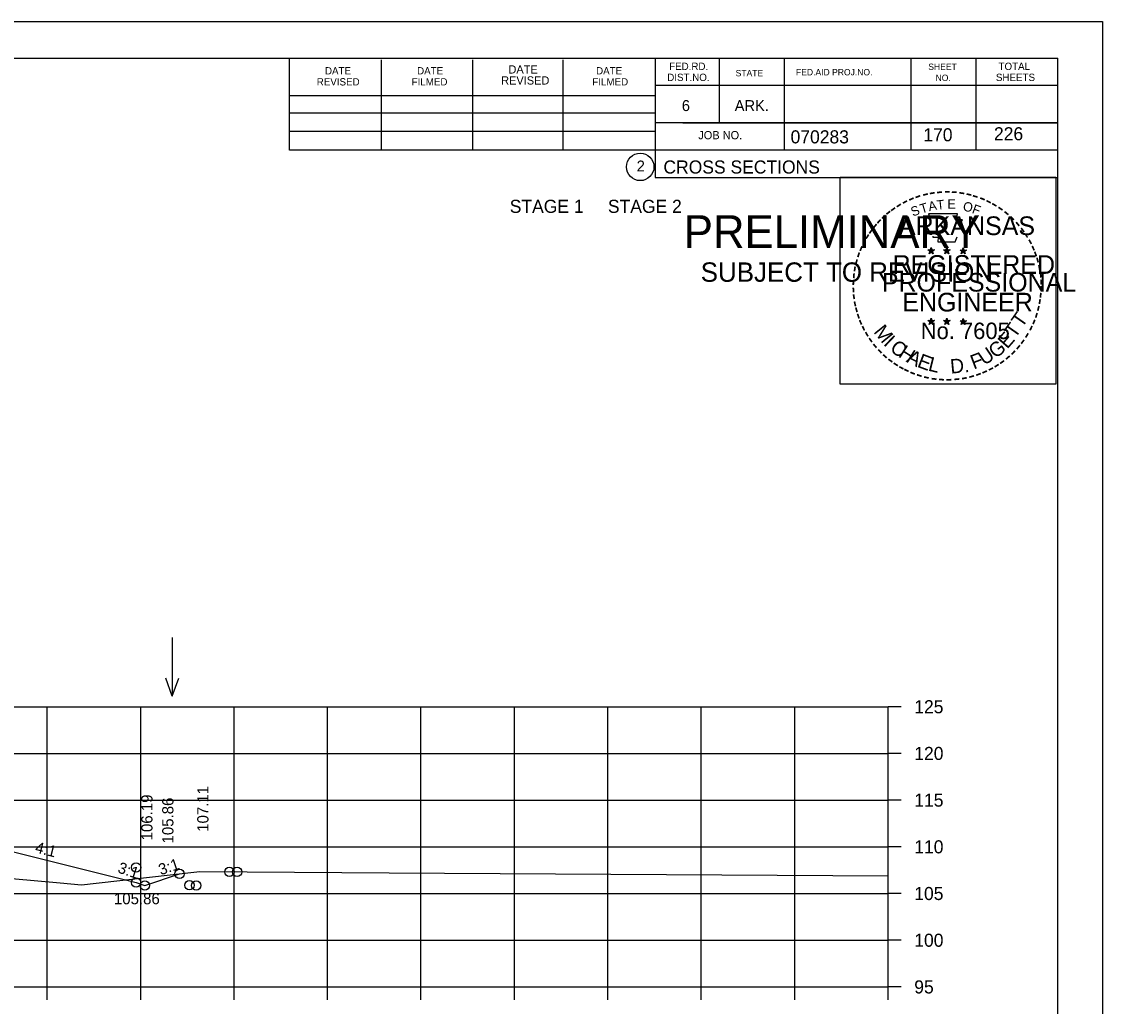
# Model space of a CAD drawing. Extents: x 1175611 to 1176402, y -433344 to -416213.
# Drawn here: x 1175828.2 to 1175943.9, y -428328.9 to -428223.4 of the extents above; entities that cross this region are included whole.
import ezdxf

# ---------------------------------------------------------------- set-up
doc = ezdxf.new("R2010")
doc.units = 0
for name, color, linetype in [('Default', 7, 'Continuous'), ('R_Axis', 7, 'Continuous'), ('R_Axis Annot', 7, 'Continuous'), ('R_Border', 7, 'Continuous'), ('R_Border Notes', 7, 'Continuous'), ('R_Border PE', 7, 'Continuous'), ('R_Border Prem', 7, 'Continuous'), ('R_Exist Surface', 7, 'Continuous'), ('R_Fin Surface', 7, 'Continuous'), ('R_Grid', 7, 'Continuous'), ('R_No Plot', 7, 'Continuous'), ('R_Water Annot', 7, 'Continuous'), ('R_Xsect Elev', 7, 'Continuous'), ('R_Xsect Slope', 7, 'Continuous')]:
    doc.layers.add(name, color=color, linetype=linetype)

msp = doc.modelspace()

# ---------------------------------------------------------------- linework, layer by layer
at = {"layer": 'R_Axis'}
for p, q in [((1175920.97, -428326.78), (1175920.97, -428296.78)), ((1175922.37, -428296.78), (1175920.97, -428296.78)), ((1175922.37, -428301.78), (1175920.97, -428301.78)), ((1175922.37, -428306.78), (1175920.97, -428306.78)), ((1175922.37, -428311.78), (1175920.97, -428311.78)), ((1175922.37, -428316.78), (1175920.97, -428316.78)), ((1175922.37, -428321.78), (1175920.97, -428321.78)), ((1175640.97, -428326.78), (1175920.97, -428326.78)), ((1175830.97, -428328.18), (1175830.97, -428326.78)), ((1175840.97, -428328.18), (1175840.97, -428326.78)), ((1175850.97, -428328.18), (1175850.97, -428326.78)), ((1175860.97, -428328.18), (1175860.97, -428326.78)), ((1175870.97, -428328.18), (1175870.97, -428326.78)), ((1175880.97, -428328.18), (1175880.97, -428326.78)), ((1175890.97, -428328.18), (1175890.97, -428326.78)), ((1175900.97, -428328.18), (1175900.97, -428326.78)), ((1175910.97, -428328.18), (1175910.97, -428326.78)), ((1175920.97, -428328.18), (1175920.97, -428326.78)), ((1175922.37, -428326.78), (1175920.97, -428326.78))]:
    msp.add_line(p, q, dxfattribs=at)
at = {"layer": 'R_Border'}
for p, q in [((1175622.97, -428227.32), (1175939.15, -428227.32)), ((1175856.89, -428237.2), (1175856.89, -428227.32)), ((1175866.75, -428237.2), (1175866.75, -428227.52)), ((1175876.51, -428237.2), (1175876.51, -428227.52)), ((1175886.19, -428237.2), (1175886.19, -428227.52)), ((1175896.05, -428227.32), (1175896.05, -428240.12)), ((1175902.89, -428227.32), (1175902.89, -428234.26)), ((1175909.83, -428227.32), (1175909.83, -428237.2)), ((1175923.41, -428227.32), (1175923.41, -428237.2)), ((1175930.35, -428227.32), (1175930.35, -428237.2)), ((1175939.15, -428432.78), (1175939.15, -428227.32)), ((1175939.15, -428230.26), (1175896.05, -428230.26)), ((1175939.15, -428230.24), (1175939.15, -428230.24)), ((1175856.89, -428231.34), (1175896.05, -428231.34)), ((1175856.89, -428233.2), (1175896.05, -428233.2)), ((1175939.15, -428234.26), (1175896.05, -428234.26)), ((1175899.01, -428234.26), (1175939.15, -428234.26)), ((1175856.89, -428237.2), (1175856.89, -428235.14)), ((1175856.89, -428235.14), (1175896.05, -428235.14)), ((1175939.15, -428237.2), (1175856.89, -428237.2)), ((1175896.05, -428240.12), (1175939.15, -428240.12))]:
    msp.add_line(p, q, dxfattribs=at)
msp.add_circle((1175894.44, -428238.98), 1.47, dxfattribs=at)
at = {"layer": 'R_Border PE'}
for p, q in [((1175925.23, -428247.87), (1175925.58, -428247.98)), ((1175925.23, -428247.87), (1175925.49, -428247.91)), ((1175925.23, -428247.87), (1175925.47, -428247.99)), ((1175925.37, -428248.28), (1175925.58, -428247.98)), ((1175925.37, -428248.28), (1175925.49, -428248.03)), ((1175925.37, -428248.28), (1175925.58, -428248.06)), ((1175925.58, -428247.62), (1175925.54, -428247.87)), ((1175925.58, -428247.98), (1175925.58, -428247.62)), ((1175925.58, -428247.62), (1175925.63, -428247.87)), ((1175925.93, -428247.87), (1175925.58, -428247.98)), ((1175925.8, -428248.28), (1175925.58, -428247.98)), ((1175925.8, -428248.28), (1175925.58, -428248.06)), ((1175925.93, -428247.87), (1175925.64, -428247.92)), ((1175925.8, -428248.28), (1175925.66, -428247.99)), ((1175925.93, -428247.87), (1175925.73, -428247.97)), ((1175926.9, -428247.87), (1175927.25, -428247.98)), ((1175926.9, -428247.87), (1175927.16, -428247.91)), ((1175926.9, -428247.87), (1175927.14, -428247.99)), ((1175927.04, -428248.28), (1175927.25, -428247.98)), ((1175927.04, -428248.28), (1175927.16, -428248.03)), ((1175927.04, -428248.28), (1175927.25, -428248.06)), ((1175927.25, -428247.62), (1175927.21, -428247.87)), ((1175927.25, -428247.98), (1175927.25, -428247.62)), ((1175927.25, -428247.62), (1175927.3, -428247.87)), ((1175927.6, -428247.87), (1175927.25, -428247.98)), ((1175927.47, -428248.28), (1175927.25, -428247.98)), ((1175927.47, -428248.28), (1175927.25, -428248.06)), ((1175927.6, -428247.87), (1175927.31, -428247.92)), ((1175927.47, -428248.28), (1175927.33, -428247.99)), ((1175927.6, -428247.87), (1175927.4, -428247.97)), ((1175928.67, -428247.88), (1175929.02, -428247.99)), ((1175928.67, -428247.88), (1175928.92, -428247.93)), ((1175928.67, -428247.88), (1175928.91, -428248)), ((1175928.8, -428248.29), (1175929.02, -428247.99)), ((1175928.8, -428248.29), (1175928.93, -428248.05)), ((1175928.8, -428248.29), (1175929.02, -428248.07)), ((1175929.02, -428247.63), (1175928.98, -428247.88)), ((1175929.02, -428247.99), (1175929.02, -428247.63)), ((1175929.02, -428247.63), (1175929.07, -428247.88)), ((1175929.36, -428247.88), (1175929.02, -428247.99)), ((1175929.23, -428248.29), (1175929.02, -428247.99)), ((1175929.23, -428248.29), (1175929.02, -428248.08)), ((1175929.36, -428247.88), (1175929.08, -428247.93)), ((1175929.23, -428248.29), (1175929.09, -428248)), ((1175929.36, -428247.88), (1175929.16, -428247.98)), ((1175925.58, -428255.19), (1175925.54, -428255.44)), ((1175925.58, -428255.55), (1175925.58, -428255.19)), ((1175925.58, -428255.19), (1175925.63, -428255.44)), ((1175927.25, -428255.19), (1175927.21, -428255.44)), ((1175927.25, -428255.55), (1175927.25, -428255.19)), ((1175927.25, -428255.19), (1175927.3, -428255.44)), ((1175929.02, -428255.2), (1175928.97, -428255.45)), ((1175929.02, -428255.56), (1175929.02, -428255.2)), ((1175929.02, -428255.2), (1175929.06, -428255.45)), ((1175925.23, -428255.44), (1175925.58, -428255.55)), ((1175925.23, -428255.44), (1175925.48, -428255.49)), ((1175925.23, -428255.44), (1175925.47, -428255.56)), ((1175925.36, -428255.85), (1175925.58, -428255.55)), ((1175925.36, -428255.85), (1175925.49, -428255.61)), ((1175925.36, -428255.85), (1175925.58, -428255.63)), ((1175925.93, -428255.44), (1175925.58, -428255.55)), ((1175925.79, -428255.85), (1175925.58, -428255.55)), ((1175925.79, -428255.85), (1175925.58, -428255.64)), ((1175925.93, -428255.44), (1175925.64, -428255.49)), ((1175925.79, -428255.85), (1175925.66, -428255.56)), ((1175925.93, -428255.44), (1175925.72, -428255.54)), ((1175926.9, -428255.44), (1175927.25, -428255.55)), ((1175926.9, -428255.44), (1175927.15, -428255.49)), ((1175926.9, -428255.44), (1175927.14, -428255.56)), ((1175927.03, -428255.85), (1175927.25, -428255.55)), ((1175927.03, -428255.85), (1175927.16, -428255.61)), ((1175927.03, -428255.85), (1175927.25, -428255.63)), ((1175927.6, -428255.44), (1175927.25, -428255.55)), ((1175927.46, -428255.85), (1175927.25, -428255.55)), ((1175927.46, -428255.85), (1175927.25, -428255.64)), ((1175927.6, -428255.44), (1175927.31, -428255.49)), ((1175927.46, -428255.85), (1175927.32, -428255.56)), ((1175927.6, -428255.44), (1175927.39, -428255.54)), ((1175928.67, -428255.45), (1175929.02, -428255.56)), ((1175928.67, -428255.45), (1175928.92, -428255.5)), ((1175928.67, -428255.45), (1175928.9, -428255.57)), ((1175928.8, -428255.86), (1175929.02, -428255.56)), ((1175928.8, -428255.86), (1175928.93, -428255.62)), ((1175928.8, -428255.86), (1175929.01, -428255.64)), ((1175929.23, -428255.86), (1175929.01, -428255.65)), ((1175929.36, -428255.45), (1175929.02, -428255.56)), ((1175929.23, -428255.86), (1175929.02, -428255.56)), ((1175929.36, -428255.45), (1175929.08, -428255.5)), ((1175929.23, -428255.86), (1175929.09, -428255.57)), ((1175929.36, -428255.45), (1175929.16, -428255.55))]:
    msp.add_line(p, q, dxfattribs=at)
for points in [[(1175925.28, -428243.99), (1175925.54, -428244.82)], [(1175928.79, -428244.91), (1175928.93, -428244.63), (1175928.24, -428244.65), (1175928.39, -428243.99), (1175925.28, -428243.99)], [(1175925.77, -428246.41), (1175925.77, -428246.5), (1175926.33, -428246.52), (1175926.28, -428246.99), (1175928.15, -428246.99), (1175928.35, -428246.46)], [(1175925.58, -428247.62), (1175925.8, -428248.28), (1175925.23, -428247.87), (1175925.93, -428247.87), (1175925.37, -428248.28), (1175925.58, -428247.62)], [(1175927.25, -428247.62), (1175927.47, -428248.28), (1175926.9, -428247.87), (1175927.6, -428247.87), (1175927.04, -428248.28), (1175927.25, -428247.62)], [(1175929.02, -428247.63), (1175929.23, -428248.29), (1175928.67, -428247.88), (1175929.36, -428247.88), (1175928.8, -428248.29), (1175929.02, -428247.63)], [(1175925.58, -428255.19), (1175925.79, -428255.85), (1175925.23, -428255.44), (1175925.93, -428255.44), (1175925.36, -428255.85), (1175925.58, -428255.19)], [(1175927.25, -428255.19), (1175927.46, -428255.85), (1175926.9, -428255.44), (1175927.6, -428255.44), (1175927.03, -428255.85), (1175927.25, -428255.19)], [(1175929.02, -428255.2), (1175929.23, -428255.86), (1175928.67, -428255.45), (1175929.36, -428255.45), (1175928.8, -428255.86), (1175929.02, -428255.2)]]:
    msp.add_lwpolyline(points, dxfattribs=at)
for centre, radius in [((1175925.58, -428247.98), 0.172), ((1175925.58, -428247.98), 0.145), ((1175925.58, -428247.98), 0.116), ((1175925.58, -428247.98), 0.0991), ((1175925.58, -428247.98), 0.0747), ((1175925.58, -428247.98), 0.0495), ((1175925.58, -428247.98), 0.0296), ((1175927.25, -428247.98), 0.172), ((1175927.25, -428247.98), 0.145), ((1175927.25, -428247.98), 0.116), ((1175927.25, -428247.98), 0.0991), ((1175927.25, -428247.98), 0.0747), ((1175927.25, -428247.98), 0.0495), ((1175927.25, -428247.98), 0.0296), ((1175929.02, -428247.99), 0.172), ((1175929.02, -428247.99), 0.145), ((1175929.02, -428247.99), 0.116), ((1175929.02, -428247.99), 0.0991), ((1175929.02, -428247.99), 0.0747), ((1175929.02, -428247.99), 0.0495), ((1175929.02, -428247.99), 0.0296), ((1175925.58, -428255.55), 0.172), ((1175925.58, -428255.55), 0.145), ((1175925.58, -428255.55), 0.116), ((1175925.58, -428255.55), 0.0991), ((1175925.58, -428255.55), 0.0747), ((1175925.58, -428255.55), 0.0495), ((1175925.58, -428255.55), 0.0296), ((1175927.25, -428255.55), 0.172), ((1175927.25, -428255.55), 0.145), ((1175927.25, -428255.55), 0.116), ((1175927.25, -428255.55), 0.0991), ((1175927.25, -428255.55), 0.0747), ((1175927.25, -428255.55), 0.0495), ((1175927.25, -428255.55), 0.0296), ((1175929.01, -428255.56), 0.172), ((1175929.01, -428255.56), 0.145), ((1175929.01, -428255.56), 0.116), ((1175929.01, -428255.56), 0.0991), ((1175929.01, -428255.56), 0.0747), ((1175929.01, -428255.56), 0.0495), ((1175929.01, -428255.56), 0.0296)]:
    msp.add_circle(centre, radius, dxfattribs=at)
at = {"layer": 'R_Exist Surface'}
msp.add_lwpolyline([(1175822.34, -428314.75), (1175832.36, -428315.63), (1175834.62, -428315.84), (1175836.2, -428315.67), (1175847.3, -428314.44), (1175867.57, -428314.55), (1175920.97, -428314.87)], dxfattribs=at)
at = {"layer": 'R_Fin Surface'}
msp.add_lwpolyline([(1175719.68, -428314.37), (1175721.47, -428313.77), (1175735.2, -428311.49), (1175743.47, -428310.11), (1175749.47, -428309.87), (1175751.47, -428309.83), (1175780.97, -428309.24), (1175810.47, -428309.83), (1175812.47, -428309.87), (1175818.47, -428310.11), (1175823.75, -428311.43), (1175840.47, -428315.61), (1175841.41, -428315.92), (1175845.13, -428314.68)], dxfattribs=at)
at = {"layer": 'R_Grid'}
for p, q in [((1175640.97, -428296.78), (1175920.97, -428296.78)), ((1175830.97, -428326.78), (1175830.97, -428296.78)), ((1175840.97, -428326.78), (1175840.97, -428296.78)), ((1175850.97, -428326.78), (1175850.97, -428296.78)), ((1175860.97, -428326.78), (1175860.97, -428296.78)), ((1175870.97, -428326.78), (1175870.97, -428296.78)), ((1175880.97, -428326.78), (1175880.97, -428296.78)), ((1175890.97, -428326.78), (1175890.97, -428296.78)), ((1175900.97, -428326.78), (1175900.97, -428296.78)), ((1175910.97, -428326.78), (1175910.97, -428296.78)), ((1175920.97, -428326.78), (1175920.97, -428296.78)), ((1175640.97, -428301.78), (1175920.97, -428301.78)), ((1175640.97, -428306.78), (1175920.97, -428306.78)), ((1175640.97, -428311.78), (1175920.97, -428311.78)), ((1175640.97, -428316.78), (1175920.97, -428316.78)), ((1175640.97, -428321.78), (1175920.97, -428321.78)), ((1175640.97, -428326.78), (1175920.97, -428326.78))]:
    msp.add_line(p, q, dxfattribs=at)
at = {"layer": 'R_No Plot'}
msp.add_line((1175610.57, -428223.42), (1175943.91, -428223.42), dxfattribs=at)
for points in [[(1175610.57, -428223.42), (1175943.91, -428223.42), (1175943.91, -428436.76), (1175610.57, -428436.76)], [(1175915.82, -428240.08), (1175938.92, -428240.08), (1175938.92, -428262.23), (1175915.82, -428262.23)]]:
    msp.add_lwpolyline(points, close=True, dxfattribs=at)
for centre in [(1175840.47, -428313.98), (1175845.13, -428314.68), (1175850.47, -428314.46), (1175851.28, -428314.46), (1175840.47, -428315.61), (1175841.41, -428315.92), (1175846.18, -428315.89), (1175846.91, -428315.92)]:
    msp.add_circle(centre, 0.5, dxfattribs=at)
at = {"layer": 'R_Water Annot'}
for p, q in [((1175844.35, -428289.35), (1175844.35, -428295.64)), ((1175844.35, -428295.64), (1175843.65, -428293.72)), ((1175844.35, -428295.64), (1175845.05, -428293.72))]:
    msp.add_line(p, q, dxfattribs=at)

# ---------------------------------------------------------------- texts
at = {"layer": 'Default'}
msp.add_text('STAGE 1     STAGE 2', height=1.4, dxfattribs=at).set_placement((1175880.47, -428243.9))
at = {"layer": 'R_Axis Annot'}
for s, p in [('125', (1175923.77, -428297.48)), ('120', (1175923.77, -428302.48)), ('115', (1175923.77, -428307.48)), ('110', (1175923.77, -428312.48)), ('105', (1175923.77, -428317.48)), ('100', (1175923.77, -428322.48)), ('95', (1175923.77, -428327.48))]:
    msp.add_text(s, height=1.4, dxfattribs=at).set_placement(p)
at = {"layer": 'R_Border'}
for s, height, p in [('DATE', 0.782, (1175860.69, -428229.08)), ('DATE', 0.782, (1175870.55, -428229.08)), ('DATE', 0.879, (1175880.33, -428228.98)), ('DATE', 0.782, (1175889.71, -428229.08)), ('FED.RD.', 0.782, (1175897.53, -428228.6)), ('STATE', 0.684, (1175904.65, -428229.28)), ('FED.AID PROJ.NO.', 0.684, (1175911.11, -428229.18)), ('SHEET', 0.684, (1175925.27, -428228.6)), ('TOTAL', 0.782, (1175932.79, -428228.6)), ('REVISED', 0.782, (1175859.81, -428230.26)), ('FILMED', 0.782, (1175869.97, -428230.26)), ('REVISED', 0.879, (1175879.55, -428230.16)), ('FILMED', 0.782, (1175889.31, -428230.26)), ('DIST.NO.', 0.782, (1175897.33, -428229.78)), ('NO.', 0.684, (1175926.05, -428229.78)), ('SHEETS', 0.782, (1175932.51, -428229.78)), ('6', 1.17, (1175898.89, -428233)), ('ARK.', 1.172, (1175904.55, -428233)), ('JOB NO.', 0.879, (1175900.65, -428236.02)), ('070283', 1.4, (1175910.53, -428236.46)), ('2', 1.17, (1175894.06, -428239.47)), ('CROSS SECTIONS', 1.4, (1175896.92, -428239.69))]:
    msp.add_text(s, height=height, rotation=360, dxfattribs=at).set_placement(p)
at = {"layer": 'R_Border Notes'}
for s, p in [('170', (1175924.74, -428236.24)), ('226', (1175932.3, -428236.13))]:
    msp.add_text(s, height=1.4, dxfattribs=at).set_placement(p)
at = {"layer": 'R_Border PE'}
for s, height, rotation, p in [('-', 1.6, 28.7918, (1175922.76, -428243.45)), ('-', 1.6, 24.3072, (1175923.39, -428243.13)), ('-', 1.6, 19.1761, (1175924.02, -428242.86)), ('-', 1.6, 13.6301, (1175924.77, -428242.62)), ('-', 1.6, 10.2193, (1175925.45, -428242.46)), ('T', 1, 6.0228, (1175926.22, -428243.57)), ('-', 1.6, 5.8968, (1175926.18, -428242.35)), ('-', 1.6, 0.1862, (1175926.95, -428242.28)), ('E', 1, 0.8323, (1175927.32, -428243.46)), ('-', 1.6, 357.743, (1175927.67, -428242.29)), ('-', 1.6, 352.1617, (1175928.42, -428242.35)), ('-', 1.6, 347.2049, (1175929.14, -428242.46)), ('-', 1.6, 342.3362, (1175929.77, -428242.62)), ('-', 1.6, 337.8551, (1175930.51, -428242.84)), ('-', 1.6, 334.1211, (1175931.14, -428243.11)), ('-', 1.6, 38.9507, (1175921.1, -428244.59)), ('-', 1.6, 36.2317, (1175921.58, -428244.22)), ('-', 1.6, 34.0636, (1175922.16, -428243.82)), ('S', 1, 21.594, (1175923.63, -428244.31)), ('T', 1, 16.4036, (1175924.54, -428243.98)), ('A', 1, 11.2132, (1175925.37, -428243.73)), ('O', 1, 350.4515, (1175928.93, -428243.67)), ('F', 1, 340.0707, (1175929.88, -428243.89)), ('-', 1.6, 329.6409, (1175931.72, -428243.39)), ('-', 1.6, 325.8627, (1175932.36, -428243.76)), ('-', 1.6, 320.5297, (1175932.97, -428244.18)), ('-', 1.6, 48.423, (1175920.22, -428245.49)), ('-', 1.6, 42.9622, (1175920.67, -428245.01)), ('ARKANSAS', 2, 360, (1175922.13, -428246.28)), ('-', 1.6, 315.5786, (1175933.57, -428244.67)), ('-', 1.6, 309.8797, (1175934.14, -428245.22)), ('-', 1.6, 54.2325, (1175919.41, -428246.54)), ('-', 1.6, 50.6142, (1175919.82, -428245.97)), ('-', 1.6, 306.6522, (1175934.66, -428245.82)), ('-', 1.6, 62.8713, (1175918.77, -428247.68)), ('-', 1.6, 58.0706, (1175919.08, -428247.07)), ('-', 1.4, 303.6753, (1175935.15, -428246.39)), ('-', 1.6, 299.6684, (1175935.47, -428247)), ('-', 1.6, 72.3945, (1175918.29, -428248.92)), ('-', 1.6, 67.7743, (1175918.51, -428248.29)), ('DWB', 0.01, 360, (1175925.57, -428247.99)), ('DWB', 0.01, 360, (1175927.24, -428247.99)), ('DWB', 0.01, 360, (1175929, -428248)), ('-', 1.6, 294.6628, (1175935.79, -428247.61)), ('-', 1.6, 290.5728, (1175936.05, -428248.19)), ('-', 1.6, 75.461, (1175918.09, -428249.64)), ('REGISTERED', 2, 360, (1175921.45, -428250.43)), ('-', 1.6, 285.1233, (1175936.28, -428248.77)), ('-', 1.6, 280.5493, (1175936.48, -428249.51)), ('-', 1.6, 85.1863, (1175917.89, -428251.04)), ('-', 1.6, 81.2013, (1175917.96, -428250.35)), ('PROFESSIONAL', 2, 360, (1175920.3, -428252.33)), ('-', 1.6, 276.5962, (1175936.65, -428250.28)), ('-', 1.6, 89.0622, (1175917.86, -428251.74)), ('-', 1.6, 274.3301, (1175936.71, -428251)), ('-', 1.6, 269.9407, (1175936.74, -428251.63)), ('-', 1.6, 94.1959, (1175917.9, -428252.47)), ('-', 1.6, 98.9479, (1175917.97, -428253.13)), ('ENGINEER', 2, 360, (1175922.49, -428254.46)), ('-', 1.6, 263.5172, (1175936.72, -428252.3)), ('-', 1.6, 101.7149, (1175918.1, -428253.87)), ('-', 1.6, 105.4578, (1175918.27, -428254.46)), ('-', 1.6, 255.7626, (1175936.54, -428253.63)), ('-', 1.6, 260.9953, (1175936.65, -428252.95)), ('-', 1.6, 109.0874, (1175918.48, -428255.09)), ('T', 1.54, 55.055, (1175935.3, -428256.29)), ('-', 1.6, 252.8681, (1175936.36, -428254.35)), ('-', 1.6, 114.0643, (1175918.73, -428255.69)), ('-', 1.6, 115.7289, (1175919.04, -428256.31)), ('M', 1.54, 308.9175, (1175919.35, -428256.66)), ('No. 7605', 1.757, 360, (1175924.46, -428257.41)), ('DWB', 0.01, 360, (1175925.56, -428255.56)), ('DWB', 0.01, 360, (1175927.23, -428255.56)), ('DWB', 0.01, 360, (1175929, -428255.57)), ('T', 1.54, 55.055, (1175934.57, -428257.41)), ('-', 1.6, 244.6197, (1175935.87, -428255.65)), ('-', 1.6, 247.8887, (1175936.14, -428255.02)), ('-', 1.6, 120.4471, (1175919.4, -428256.89)), ('-', 1.6, 125.8934, (1175919.8, -428257.45)), ('I', 1.54, 316.4636, (1175920.39, -428257.98)), ('E', 1.54, 48.7313, (1175933.72, -428258.54)), ('-', 1.6, 233.8452, (1175935.08, -428257.05)), ('-', 1.6, 239.0712, (1175935.48, -428256.4)), ('-', 1.6, 130.7181, (1175920.26, -428258.01)), ('-', 1.6, 134.2238, (1175920.78, -428258.55)), ('C', 1.54, 324.0197, (1175921.06, -428258.61)), ('H', 1.54, 327.5342, (1175921.97, -428259.26)), ('A', 1.54, 332.5513, (1175922.83, -428259.8)), ('U', 1.54, 34.4052, (1175931.27, -428260.29)), ('G', 1.54, 38.2173, (1175932.47, -428259.56)), ('-', 1.6, 225.7653, (1175934.17, -428258.18)), ('-', 1.6, 231.2538, (1175934.65, -428257.62)), ('-', 1.6, 138.9338, (1175921.3, -428259.02)), ('-', 1.6, 144.6463, (1175921.86, -428259.42)), ('-', 1.6, 148.0898, (1175922.42, -428259.79)), ('E', 1.54, 339.2068, (1175923.99, -428260.36)), ('L', 1.54, 346.2929, (1175925.18, -428260.78)), ('D.', 1.54, 5.2602, (1175927.68, -428261.12)), ('F', 1.54, 20.8202, (1175930.13, -428260.68)), ('-', 1.6, 215.7363, (1175933.1, -428259.17)), ('-', 1.6, 221.0851, (1175933.65, -428258.69)), ('-', 1.6, 151.5704, (1175923, -428260.12)), ('-', 1.6, 154.6002, (1175923.52, -428260.36)), ('-', 1.6, 158.5612, (1175924.15, -428260.62)), ('-', 1.6, 200.7184, (1175930.76, -428260.49)), ('-', 1.6, 204.2516, (1175931.38, -428260.22)), ('-', 1.6, 207.3568, (1175932.01, -428259.9)), ('-', 1.6, 212.2491, (1175932.56, -428259.55)), ('-', 1.6, 162.7983, (1175924.83, -428260.83)), ('-', 1.6, 167.5555, (1175925.55, -428261)), ('-', 1.6, 173.1155, (1175926.32, -428261.11)), ('-', 1.6, 176.5183, (1175927.07, -428261.16)), ('-', 1.6, 181.5918, (1175927.81, -428261.14)), ('-', 1.6, 185.8167, (1175928.62, -428261.06)), ('-', 1.6, 191.2858, (1175929.36, -428260.93)), ('-', 1.6, 195.4743, (1175930.09, -428260.73))]:
    msp.add_text(s, height=height, rotation=rotation, dxfattribs=at).set_placement(p)
at = {"layer": 'R_Border Prem'}
for s, height, p in [('PRELIMINARY', 3.5, (1175899.1, -428247.65)), ('DWB', 0.01, (1175899.85, -428245.8)), ('SUBJECT TO REVISION', 2.0751, (1175900.91, -428251.28))]:
    msp.add_text(s, height=height, rotation=360, dxfattribs=at).set_placement(p)
at = {"layer": 'R_Xsect Elev'}
for s, p in [('107.11', (1175848.22, -428310.17)), ('106.19', (1175842.23, -428311.09)), ('105.86', (1175844.47, -428311.42))]:
    msp.add_text(s, height=1.2, rotation=90, dxfattribs=at).set_placement(p)
msp.add_text('105.86', height=1.2, dxfattribs=at).set_placement((1175838.1, -428317.93))
at = {"layer": 'R_Xsect Slope'}
for s, rotation, p in [('4:1', 345.9638, (1175829.59, -428312.37)), ('3:1', 18.4349, (1175843.11, -428314.83)), ('3:1', 341.5651, (1175838.42, -428314.51))]:
    msp.add_text(s, height=1.2, rotation=rotation, dxfattribs=at).set_placement(p)

doc.saveas('drawing.dxf')
